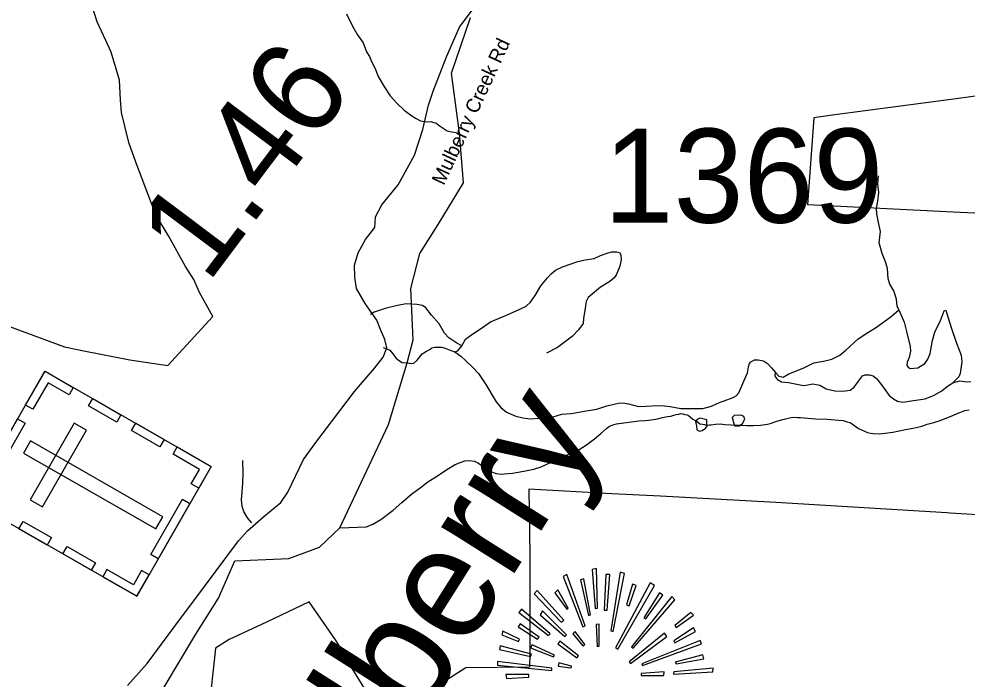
# Model space of a CAD drawing. Extents: x 1159738 to 1321356, y 736314 to 882035.
# Drawn here: x 1214710 to 1219753, y 836290 to 839802 of the extents above; entities that cross this region are included whole.
import ezdxf

# ---------------------------------------------------------------- set-up
doc = ezdxf.new("R2010")
doc.units = 0
for name, color, linetype in [('Exist Boundary Land Use Forest National US Forest Service', 7, 'Continuous'), ('Exist Cultural Cemetery CELL', 7, 'Continuous'), ('Exist Geographical Mountain Summit CELL', 7, 'Continuous'), ('Exist Hydrographic Creek Single Shore', 7, 'Continuous'), ('Exist Hydrographic Creek Single Shore Label', 7, 'Continuous'), ('Exist Hydrographic Misc Water Feature', 7, 'Continuous'), ('Exist Hydrographic Pond Under 1500 Sq Ft', 7, 'Continuous'), ('Exist Road Non-System Type 51', 7, 'Continuous'), ('Exist Road Secondary Mileage Hundredths English Label', 7, 'Continuous'), ('Exist Road Secondary Type 41 Attributed', 7, 'Continuous'), ('Exist Road Secondary Type 51 Label', 7, 'Continuous'), ('Exist Road Secondary Type 51 Number Label', 7, 'Continuous')]:
    doc.layers.add(name, color=color, linetype=linetype)

msp = doc.modelspace()

# ---------------------------------------------------------------- linework, layer by layer
at = {"layer": 'Exist Boundary Land Use Forest National US Forest Service'}
for points in [[(1214575.7, 838196.3), (1214952.7, 838057.3), (1215063.6, 838034.3), (1215300.6, 837988.3), (1215501.6, 837958.3), (1215740.6, 838218.3), (1215670.7, 838346.3), (1215640.6, 838415.3), (1215595.6, 838484.3), (1215504.7, 838647.3), (1215437.6, 838760.3), (1215332.6, 839039.4), (1215293.7, 839145.3), (1215254.6, 839304.4), (1215249.6, 839372.4), (1215244.7, 839476.4), (1215200.7, 839625.4), (1215171.9, 839687.3), (1215125.6, 839787.4), (1215101.6, 839864.4)], [(1219924.4, 839409.3), (1219695.6, 839377.4), (1219050, 839291.2), (1218938.7, 839276.4), (1218904.6, 838815.4), (1219679.6, 838776.4), (1220510.6, 838737.4)], [(1220425.7, 837127.3), (1219663.7, 837173.3), (1219645.9, 837174.4), (1218735.7, 837229.3), (1218122.1, 837262.4), (1217864.6, 837276.3), (1217422.6, 837300.3), (1217427.6, 836948.3), (1217426.9, 836461.4), (1217426.7, 836425.5), (1217426.6, 836354.3), (1217086.6, 836349.3), (1216866.6, 836209.3)], [(1216555.7, 836229.3), (1216472.6, 836364.3), (1216459.9, 836386.2), (1216400.6, 836488.3), (1216393.2, 836499.3), (1216253.6, 836700.3), (1216026.6, 836592.3), (1215828.6, 836501.3), (1215755.6, 836455.3), (1215747.7, 836387.3), (1215725.6, 836178.3)]]:
    msp.add_lwpolyline(points, dxfattribs=at)
at = {"layer": 'Exist Cultural Cemetery CELL'}
for points in [[(1214452.8, 837236.8), (1214848.5, 837927.8), (1215732.4, 837421.6), (1215336.6, 836730.6)], [(1214999.2, 837841.9), (1214976.6, 837802.5), (1214864.9, 837866.4), (1214784.3, 837725.6), (1214745.7, 837747.8), (1214848.8, 837927.9)], [(1215230.2, 837657), (1215079.8, 837743.1), (1215102.4, 837782.6), (1215252.8, 837696.5)], [(1214600.1, 837493.8), (1214703.1, 837673.7), (1214742.7, 837651.1), (1214639.6, 837471.2)], [(1214770.1, 837243.1), (1214835, 837206), (1215069, 837614.7), (1215004.2, 837651.8)], [(1215458.9, 837525.8), (1215308.6, 837611.9), (1215331.2, 837651.4), (1215481.6, 837565.3)], [(1214771.2, 837556.9), (1214734.1, 837492.1), (1215438, 837089), (1215475.1, 837153.8)], [(1215666.5, 837306.6), (1215626.6, 837329.5), (1215670.4, 837405.8), (1215530.1, 837486.2), (1215552.2, 837524.8), (1215732.4, 837421.6)], [(1215411, 836952.8), (1215579.7, 837247.4), (1215619.2, 837224.7), (1215450.5, 836930.2)], [(1214860.5, 837003.2), (1214710.1, 837089.3), (1214732.8, 837128.8), (1214883.1, 837042.7)], [(1215093.8, 836869.5), (1214943.4, 836955.6), (1214966.1, 836995.1), (1215116.4, 836909)], [(1215402.2, 836845.5), (1215362.3, 836868.3), (1215318.6, 836792), (1215178.3, 836872.3), (1215156.2, 836833.7), (1215336.3, 836730.5)]]:
    msp.add_lwpolyline(points, close=True, dxfattribs=at)
at = {"layer": 'Exist Geographical Mountain Summit CELL'}
for points in [[(1217758.9, 836873.9), (1217775, 836665.9), (1217787.9, 836667.5), (1217782.3, 836878.2)], [(1217870.8, 836543.9), (1217930.4, 836852.1), (1217908.5, 836859.3), (1217857.7, 836546.9)], [(1217604.6, 836836.2), (1217709.4, 836568.7), (1217721.1, 836572.8), (1217625.1, 836846.3)], [(1217740, 836628.3), (1217750.1, 836631.2), (1217713.9, 836822.9), (1217696.4, 836818.6)], [(1217822.9, 836657.4), (1217838.6, 836657.4), (1217853.2, 836846.3), (1217831.4, 836846.3)], [(1217450.6, 836743.1), (1217594.5, 836593.4), (1217607.8, 836603.4), (1217466.8, 836762)], [(1217561, 836748.9), (1217623.5, 836661.8), (1217630.9, 836667.5), (1217577.2, 836764.9)], [(1217883.8, 836456.7), (1217895.5, 836449.5), (1218090.2, 836788), (1218068.4, 836802.7)], [(1217941.8, 836684.8), (1217955.1, 836680.3), (1217992.9, 836788), (1217974, 836795.2)], [(1217968.1, 836462.5), (1217976.9, 836453.8), (1218199.2, 836710.9), (1218183.2, 836730)], [(1218117.9, 836748.9), (1218033.6, 836615.1), (1218045.3, 836610.7), (1218135.2, 836735.9)], [(1217369.3, 836644.1), (1217527.7, 836522.1), (1217536.5, 836530.9), (1217383.8, 836661.8)], [(1217482.5, 836632.4), (1217613.4, 836516.3), (1217622.2, 836524.9), (1217494.2, 836652.9)], [(1218199.2, 836574.5), (1218206.6, 836564.4), (1218298.1, 836629.6), (1218283.5, 836644.1)], [(1217364.9, 836568.7), (1217468.1, 836503.2), (1217476.9, 836513.6), (1217376.5, 836584.5)], [(1217780.7, 836580.4), (1217786.3, 836463.9), (1217796.7, 836465.2), (1217796.7, 836581.7)], [(1218199.2, 836483), (1218309.6, 836542.6), (1218298.1, 836562.8), (1218193.6, 836493.1)], [(1217277.8, 836524.9), (1217367.7, 836490.2), (1217372.2, 836501.9), (1217283.6, 836545.5)], [(1217655.7, 836530.9), (1217711, 836465.2), (1217719.5, 836474), (1217668.7, 836542.6)], [(1217955.1, 836382.5), (1217962.3, 836372.4), (1218157, 836516.3), (1218144.1, 836533.8)], [(1217266.1, 836447.9), (1217431.7, 836410.1), (1217436.2, 836423.2), (1217270.6, 836466.8)], [(1217431.7, 836456.7), (1217553.8, 836408.8), (1217558.3, 836417.3), (1217440.6, 836472.9)], [(1217577.2, 836478.5), (1217677.5, 836402.7), (1217686, 836414.4), (1217587.3, 836491.5)], [(1218023.2, 836371), (1218027.7, 836362), (1218340.2, 836476.9), (1218333, 836495.8)], [(1218206.6, 836371), (1218353.5, 836397.1), (1218347.6, 836418.9), (1218200.8, 836379.8)], [(1217255.7, 836363.6), (1217543.7, 836335.9), (1217545, 836347.6), (1217255.7, 836383.8)], [(1217578.5, 836359.3), (1217646.9, 836350.5), (1217648.5, 836359.3), (1217581.5, 836376.6)], [(1217304.1, 836293.9), (1217422.9, 836299.7), (1217422.9, 836314.1), (1217299.6, 836314.1)], [(1218019.2, 836320.2), (1218019.2, 836308.5), (1218139.7, 836308.5), (1218142.5, 836328.7)], [(1218192, 836315.7), (1218401.4, 836328.7), (1218402.7, 836347.6), (1218193.6, 836328.7)]]:
    msp.add_lwpolyline(points, close=True, dxfattribs=at)
at = {"layer": 'Exist Hydrographic Creek Single Shore'}
msp.add_lwpolyline([(1215103.4, 835672.1), (1215140.5, 835793.1), (1215298.1, 835938.1), (1215651.2, 836528.9), (1215770.8, 836720.4), (1215858.5, 836919.8), (1216145.6, 836931.8), (1216309, 836991.6), (1216416.7, 837095.4), (1216675.7, 837644.7), (1216775.1, 837971.8), (1216806.9, 838094.5), (1216794.1, 838368.5), (1216842.4, 838554.2), (1216940.6, 838708.1), (1217074.2, 838930.9), (1217053.6, 839194.1), (1217010.5, 839513.3), (1217111.8, 839809.2)], dxfattribs=at)
at = {"layer": 'Exist Hydrographic Misc Water Feature'}
for points in [[(1216452.3, 839828.7), (1216484.7, 839763.8), (1216511.5, 839717), (1216540.4, 839674.2), (1216559.1, 839627.7), (1216574.3, 839601.3), (1216585.6, 839575), (1216604.6, 839538.4), (1216619.6, 839500), (1216638.7, 839465.4), (1216654, 839439), (1216684.7, 839392.2), (1216719.7, 839353.2), (1216758.8, 839316.1), (1216800, 839287), (1216823.7, 839272.3), (1216845.2, 839259.7), (1216865.3, 839257.2), (1216881.3, 839254.8), (1216901.3, 839256.2), (1216915.1, 839251.8), (1216927.1, 839249.5), (1216944.7, 839235), (1216966.4, 839220.4), (1216988, 839205.8), (1217011.9, 839201.2), (1217053.6, 839194.1)], [(1219358.3, 837604.5), (1219426.7, 837618.7), (1219475.1, 837627.4), (1219513.3, 837636.3), (1219541.5, 837645.6), (1219575.8, 837654.7), (1219604.1, 837663.9), (1219632.5, 837675.1), (1219681, 837693.8), (1219701.2, 837703.3), (1219715.4, 837709), (1219741.7, 837718.2), (1219763.8, 837721.7)], [(1216416.7, 837095.4), (1216558.6, 837100), (1216593.2, 837115), (1216635.7, 837139.9), (1216701.1, 837188.1), (1216746.3, 837228.9), (1216799.7, 837275.6), (1216844.5, 837308.4), (1216885.4, 837339.3), (1216936.2, 837371.9), (1216985.2, 837404.6), (1217030, 837431.4), (1217062.4, 837444.6), (1217082.5, 837452), (1217102.6, 837453.5), (1217132.6, 837448.7), (1217150.3, 837440.2), (1217166, 837431.8), (1217183.7, 837421.3), (1217209.3, 837400.6), (1217229, 837390), (1217248.7, 837383.4), (1217274.8, 837380.8), (1217290.8, 837382.3), (1217334.9, 837385.1), (1217395.2, 837395.5), (1217449.6, 837406.1), (1217487.9, 837419), (1217536.6, 837441.7), (1217591.4, 837468.3), (1217644.1, 837490.8), (1217690.6, 837511.6), (1217729.3, 837536.6), (1217772.1, 837567.5), (1217805, 837596.6), (1217835.8, 837623.8), (1217845.9, 837631.5), (1217860.2, 837639.1), (1217876.3, 837644.6), (1217888.4, 837648.3), (1218006.9, 837663.1), (1218041.1, 837666.2), (1218061, 837667.7), (1218085.1, 837671), (1218107.3, 837674.5), (1218133.5, 837681.7), (1218159.7, 837687), (1218177.8, 837688.5), (1218193.9, 837694.1), (1218206, 837697.8), (1218220.1, 837699.4), (1218230.1, 837703.2), (1218242.2, 837700.8), (1218252.1, 837698.5), (1218264, 837696.2), (1218271.9, 837692), (1218279.8, 837685.8), (1218295.4, 837673.3), (1218309.2, 837665), (1218321, 837656.6), (1218332.7, 837648.3), (1218346.7, 837646), (1218356.6, 837643.7), (1218366.6, 837641.4), (1218382.7, 837642.9), (1218392.6, 837642.7), (1218414.8, 837646.1), (1218440.8, 837647.4), (1218464.8, 837644.8), (1218534.7, 837640.8), (1218556.7, 837640.3), (1218580.7, 837639.6), (1218616.6, 837638.6), (1218654.8, 837641.6), (1218691, 837646.6), (1218713.2, 837652), (1218731.3, 837659.5), (1218753.5, 837665), (1218773.7, 837670.4), (1218787.8, 837674), (1218801.9, 837677.6), (1218818, 837681.2), (1218836, 837682.7), (1218852, 837682.3), (1218868, 837681.8), (1218947.9, 837673.7), (1219009.9, 837672), (1219071.9, 837668.3), (1219093.8, 837665.7), (1219115.5, 837659.1), (1219131.5, 837654.7), (1219143.3, 837646.4), (1219176.6, 837623.5), (1219208.3, 837608.6), (1219224.2, 837602.1), (1219240.1, 837597.7), (1219254, 837597.3), (1219289.9, 837594.4), (1219318, 837597.7), (1219358.3, 837604.5)]]:
    msp.add_lwpolyline(points, dxfattribs=at)
at = {"layer": 'Exist Hydrographic Pond Under 1500 Sq Ft'}
for points in [[(1218319.4, 837672.2), (1218309.6, 837660.2), (1218313.9, 837637.3), (1218316.1, 837615.5), (1218329.2, 837609), (1218344.4, 837612.3), (1218361.9, 837625.3), (1218370.6, 837636.2), (1218369.5, 837654.8), (1218369.5, 837670.1), (1218333.5, 837678.8)], [(1218514.4, 837693), (1218503.5, 837681), (1218512.3, 837650.4), (1218518.8, 837637.3), (1218541.7, 837637.3), (1218558, 837649.3), (1218571.1, 837672.2), (1218565.7, 837687.5), (1218554.8, 837693), (1218547.1, 837694)]]:
    msp.add_lwpolyline(points, close=True, dxfattribs=at)
at = {"layer": 'Exist Road Non-System Type 51'}
for points in [[(1219390.6, 838254.1), (1219381.8, 838273.5), (1219378.6, 838310.6), (1219364.4, 838355.3), (1219342.6, 838390.2), (1219333.9, 838418.5), (1219329.5, 838474.2), (1219319.7, 838509.1), (1219301.2, 838554.9), (1219285.9, 838611.6), (1219292.6, 838670.7), (1219282.8, 838719.8), (1219274.1, 838764.5), (1219270.8, 838796.1), (1219278.4, 838832.1), (1219283.9, 838877.9), (1219279.5, 838923.7), (1219281.7, 838967.3)], [(1216646.5, 838054.7), (1216670.5, 838046), (1216682.5, 838040.5), (1216698.9, 838020.9), (1216714.1, 837999.1), (1216728.3, 837986), (1216747.9, 837974), (1216775.1, 837971.8), (1216800.2, 837968.5), (1216811.1, 837970.7), (1216827.5, 837986), (1216854.7, 838020.9), (1216877.6, 838035.1), (1216896.1, 838043.8), (1216905.9, 838052.5), (1216922.3, 838055.8), (1216957.1, 838055.8), (1216977.9, 838051.4), (1217012.7, 838036.1), (1217029.1, 838030.7), (1217044.3, 838036.1), (1217065, 838063.4), (1217084.7, 838098.3), (1217118.4, 838123.4), (1217170.8, 838156.1), (1217218.7, 838191), (1217303.7, 838225.9), (1217370.2, 838256.5), (1217408.3, 838273.9), (1217430.5, 838295.3), (1217455.5, 838331.3), (1217486, 838381.4), (1217520.9, 838425.1), (1217541.6, 838445.8), (1217564.5, 838465.4), (1217600.5, 838483.9), (1217682.2, 838511.2), (1217721.4, 838521), (1217769.4, 838527.6), (1217803.2, 838543.9), (1217843.5, 838557), (1217864.2, 838563.6), (1217890.4, 838563.6), (1217904.5, 838559.2), (1217911.1, 838547.2), (1217913.3, 838522.1), (1217906.7, 838487.2), (1217886, 838439.2), (1217875.1, 838422.9), (1217853.3, 838404.3), (1217803.2, 838374.9), (1217737.8, 838320.4), (1217728, 838298.5), (1217722.5, 838262.6), (1217713.8, 838209.1), (1217710.6, 838181.8), (1217686.6, 838148), (1217655, 838114.2), (1217610.3, 838081.5), (1217574.3, 838054.2), (1217516.6, 838024.8)], [(1217065, 838063.4), (1217039.2, 838077.3), (1216996.7, 838105.7), (1216973.8, 838130.8), (1216944.4, 838179.8), (1216905.1, 838225.6), (1216873.5, 838264.9), (1216857.2, 838278), (1216826.7, 838282.4), (1216768.9, 838285.6), (1216723.1, 838278), (1216657.7, 838261.6), (1216600, 838242), (1216580.4, 838230)], [(1217029.1, 838030.7), (1217061.3, 838007.9), (1217087.4, 837982.8), (1217123.4, 837950.1), (1217155, 837915.2), (1217194.2, 837857.4), (1217247.6, 837765.8), (1217272.7, 837735.3), (1217304.3, 837710.2), (1217352.3, 837689.5), (1217390.4, 837679.7), (1217428.6, 837675.3), (1217476.5, 837677.5), (1217551.7, 837685.1), (1217597.5, 837699.3), (1217648.7, 837703.6), (1217716.3, 837715.6), (1217783.8, 837726.5), (1217837.2, 837742.9), (1217899.4, 837758.2), (1217921.5, 837759.6), (1217952, 837755.2), (1218005.4, 837739.9), (1218046.9, 837742.1), (1218105.7, 837745.4), (1218142.8, 837744.3), (1218174.4, 837739.9), (1218230, 837730.1), (1218291, 837729), (1218347.7, 837729), (1218393.4, 837742.1), (1218440.3, 837762.8), (1218461.5, 837770.1), (1218508.4, 837787.6), (1218524.7, 837796.3), (1218538.9, 837812.7), (1218565.1, 837874.8), (1218584.7, 837919.6), (1218590.1, 837951.2), (1218595.6, 837968.6), (1218603.2, 837978.4), (1218622.8, 837988.3), (1218641.4, 837989.3), (1218669.7, 837982.8), (1218691.5, 837968.6), (1218713.3, 837945.7), (1218735.1, 837920.6), (1218752.5, 837901), (1218774.3, 837896.6), (1218805.9, 837914.1), (1218882.2, 837943.5), (1218937.8, 837973), (1218989, 837981.7), (1219034.8, 837991.5), (1219076.2, 838013.3), (1219107.8, 838040.6), (1219173.2, 838099.5), (1219225.5, 838133.3), (1219265.8, 838158.4), (1219350.3, 838218.1), (1219390.6, 838254.1)], [(1219390.6, 838254.1), (1219418.7, 838189.7), (1219431.8, 838139.5), (1219450.3, 838059.9), (1219452.5, 838033.7), (1219444.9, 838001), (1219434, 837975.9), (1219432.9, 837960.7), (1219439.4, 837949.8), (1219451.4, 837943.2), (1219490.6, 837945.4), (1219528.8, 837969.4), (1219545.1, 837991.2), (1219557.1, 838022.8), (1219569.1, 838091.5), (1219582.2, 838136.2), (1219612.7, 838197.3), (1219621.4, 838221.3), (1219632.3, 838249.7), (1219639.9, 838252.9), (1219644.3, 838240.9), (1219668.3, 838160.2), (1219697.7, 838076.3), (1219721.7, 838014.1), (1219725, 837977), (1219716.2, 837915.9), (1219709.7, 837897.8), (1219678.4, 837866.5)], [(1218735.1, 837920.6), (1218731.3, 837909), (1218731.3, 837904.7), (1218734.6, 837897), (1218741.1, 837887.2), (1218744.4, 837884), (1218766.2, 837872), (1218803.2, 837868.7), (1218839.2, 837860), (1218882.8, 837851.2), (1218906.8, 837855.6), (1218932.9, 837860), (1218970, 837853.4), (1219003.8, 837834.9), (1219050.6, 837822.9), (1219093.1, 837821.8), (1219131.3, 837827.2), (1219153.1, 837842.5), (1219176, 837875.2), (1219196.7, 837902.5), (1219209.7, 837908), (1219234.8, 837909), (1219253.3, 837902.5), (1219274, 837887.2), (1219303.5, 837849.1), (1219339.4, 837798.9), (1219361.2, 837780.4), (1219383, 837768.4), (1219412.4, 837762.9), (1219468, 837772.7), (1219530.1, 837781.4), (1219578.1, 837800), (1219618.4, 837824), (1219650, 837848), (1219678.4, 837866.5), (1219715.4, 837877.4), (1219739.9, 837873), (1219772.6, 837870.8)], [(1215947.9, 837122.2), (1215926.1, 837147.2), (1215905.4, 837181.1), (1215896.7, 837208.3), (1215893.4, 837245.4), (1215897.8, 837285.8), (1215901, 837331.6), (1215902.1, 837386.1), (1215901, 837453.7)]]:
    msp.add_lwpolyline(points, dxfattribs=at)
at = {"layer": 'Exist Road Secondary Type 41 Attributed'}
msp.add_lwpolyline([(1215288.1, 836255.2), (1215391.7, 836373), (1215544.1, 836579.4), (1215696.4, 836782.7), (1215877.5, 837025), (1215925.2, 837078.9), (1216012.9, 837154.4), (1216103.7, 837229.9), (1216140.7, 837285.3), (1216223.8, 837457.8), (1216289.5, 837547.8), (1216494.2, 837820.4), (1216603.5, 837945.2), (1216646.5, 838003.1), (1216666.5, 838052.4), (1216655.7, 838097.1), (1216632.6, 838149.5), (1216614.1, 838200.3), (1216551, 838288.1), (1216504.8, 838367.3), (1216497.1, 838428.9), (1216495.6, 838492.1), (1216514.1, 838558.3), (1216554.1, 838629.2), (1216603.3, 838692.3), (1216606.3, 838748.8), (1216640.2, 838813.5), (1216727.9, 838919.7), (1216814.1, 839076.9), (1216858.6, 839213.1), (1216889.3, 839342.5), (1216914, 839418), (1216984.8, 839599.8), (1217053.8, 839757.4), (1217126.1, 839855.9)], dxfattribs=at)

# ---------------------------------------------------------------- texts
at = {"layer": 'Exist Hydrographic Creek Single Shore Label'}
msp.add_text('Mulberry', height=600, rotation=57.6778, dxfattribs=at).set_placement((1216147.8, 834960.5))
at = {"layer": 'Exist Road Secondary Mileage Hundredths English Label'}
msp.add_text('1.46', height=500, rotation=53.1, dxfattribs=at).set_placement((1215713.1, 838388.2))
at = {"layer": 'Exist Road Secondary Type 51 Label'}
msp.add_text('Mulberry Creek Rd', height=75, rotation=65.0975, dxfattribs=at).set_placement((1216970.2, 838912.6))
at = {"layer": 'Exist Road Secondary Type 51 Number Label'}
msp.add_text('1369', height=500, dxfattribs=at).set_placement((1217820.5, 838718.2))

doc.saveas('drawing.dxf')
